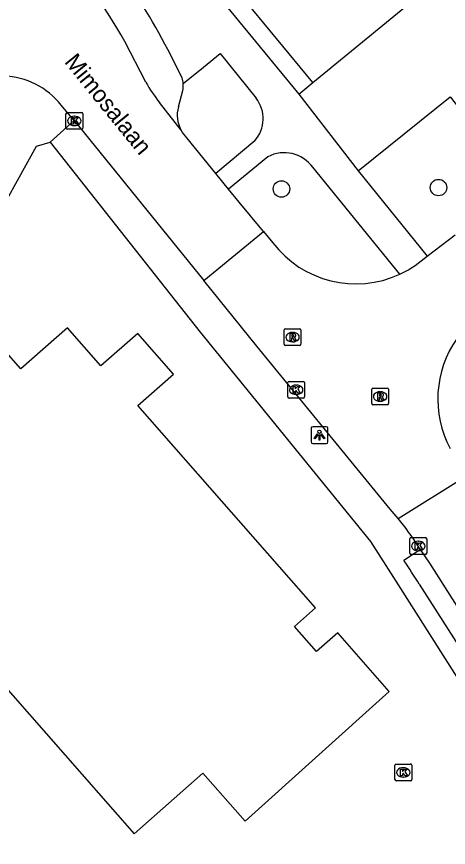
# Model space of a CAD drawing. Extents: x 162347 to 162868, y 381221 to 381813.
# Drawn here: x 162450.01 to 162475.69, y 381630.66 to 381680.03 of the extents above; entities that cross this region are included whole.
import ezdxf

# ---------------------------------------------------------------- set-up
doc = ezdxf.new("R2010")
doc.units = 0
for name, color, linetype in [('IMGEO_Boom', 7, 'Continuous'), ('IMGEO_Kolk', 7, 'Continuous'), ('IMGEO_Lichtpunt', 7, 'Continuous'), ('IMGEO_Openbare_ruimte_label', 7, 'Continuous'), ('IMGEO_Pand', 7, 'Continuous'), ('IMGEO_Parkeervlak_open', 7, 'Continuous'), ('IMGEO_Rijbaan_lokaal_open', 7, 'Continuous'), ('IMGEO_Rioolput', 7, 'Continuous'), ('IMGEO_Voetpad_open', 7, 'Continuous')]:
    doc.layers.add(name, color=color, linetype=linetype)

msp = doc.modelspace()

# ---------------------------------------------------------------- linework, layer by layer
at = {"layer": 'IMGEO_Boom'}
for centre in [(162465.765, 381669.79), (162475.107, 381669.873)]:
    msp.add_circle(centre, 0.489, dxfattribs=at)
at = {"layer": 'IMGEO_Kolk'}
for p, q in [((162452.948, 381673.409), (162452.948, 381674.261)), ((162453.023, 381674.335), (162453.875, 381674.335)), ((162453.436, 381674.115), (162453.461, 381674.115)), ((162453.949, 381674.261), (162453.949, 381673.409)), ((162453.875, 381673.335), (162453.023, 381673.335)), ((162453.459, 381673.555), (162453.434, 381673.555)), ((162466.141, 381657.432), (162466.141, 381658.284)), ((162466.216, 381658.358), (162467.068, 381658.358)), ((162467.142, 381658.284), (162467.142, 381657.432)), ((162466.629, 381658.138), (162466.654, 381658.138)), ((162467.068, 381657.358), (162466.216, 381657.358)), ((162466.652, 381657.578), (162466.627, 381657.578)), ((162473.403, 381648.145), (162473.403, 381648.997)), ((162473.478, 381649.071), (162474.33, 381649.071)), ((162474.404, 381648.997), (162474.404, 381648.145)), ((162473.891, 381648.851), (162473.916, 381648.851)), ((162474.33, 381648.071), (162473.478, 381648.071)), ((162473.914, 381648.291), (162473.889, 381648.291)), ((162472.592, 381635.618), (162473.444, 381635.618)), ((162472.517, 381634.692), (162472.517, 381635.544)), ((162473.005, 381635.398), (162473.03, 381635.398)), ((162473.518, 381635.544), (162473.518, 381634.692)), ((162473.444, 381634.618), (162472.592, 381634.618)), ((162473.028, 381634.838), (162473.003, 381634.838))]:
    msp.add_line(p, q, dxfattribs=at)
for points in [[(162452.948, 381673.409), (162452.948, 381674.261)], [(162453.023, 381674.335), (162453.875, 381674.335)], [(162453.949, 381674.261), (162453.949, 381673.409)], [(162453.269, 381674.035), (162453.392, 381674.035), (162453.392, 381673.884), (162453.522, 381674.035), (162453.686, 381674.035), (162453.54, 381673.884), (162453.693, 381673.635), (162453.541, 381673.635), (162453.456, 381673.799), (162453.392, 381673.732), (162453.392, 381673.635), (162453.269, 381673.635), (162453.269, 381674.035)], [(162453.875, 381673.335), (162453.023, 381673.335)], [(162466.141, 381657.432), (162466.141, 381658.284)], [(162466.216, 381658.358), (162467.068, 381658.358)], [(162467.142, 381658.284), (162467.142, 381657.432)], [(162466.462, 381658.058), (162466.585, 381658.058), (162466.585, 381657.907), (162466.715, 381658.058), (162466.879, 381658.058), (162466.733, 381657.907), (162466.886, 381657.658), (162466.734, 381657.658), (162466.649, 381657.822), (162466.585, 381657.755), (162466.585, 381657.658), (162466.462, 381657.658), (162466.462, 381658.058)], [(162467.068, 381657.358), (162466.216, 381657.358)], [(162473.403, 381648.145), (162473.403, 381648.997)], [(162473.478, 381649.071), (162474.33, 381649.071)], [(162474.404, 381648.997), (162474.404, 381648.145)], [(162473.724, 381648.771), (162473.847, 381648.771), (162473.847, 381648.62), (162473.977, 381648.771), (162474.141, 381648.771), (162473.995, 381648.62), (162474.148, 381648.371), (162473.996, 381648.371), (162473.911, 381648.535), (162473.847, 381648.468), (162473.847, 381648.371), (162473.724, 381648.371), (162473.724, 381648.771)], [(162474.33, 381648.071), (162473.478, 381648.071)], [(162472.592, 381635.618), (162473.444, 381635.618)], [(162472.517, 381634.692), (162472.517, 381635.544)], [(162472.838, 381635.318), (162472.961, 381635.318), (162472.961, 381635.167), (162473.091, 381635.318), (162473.255, 381635.318), (162473.109, 381635.167), (162473.262, 381634.918), (162473.11, 381634.918), (162473.025, 381635.082), (162472.961, 381635.015), (162472.961, 381634.918), (162472.838, 381634.918), (162472.838, 381635.318)], [(162473.518, 381635.544), (162473.518, 381634.692)], [(162473.444, 381634.618), (162472.592, 381634.618)]]:
    msp.add_lwpolyline(points, dxfattribs=at)
for centre, start, end in [((162453.025, 381674.259), 91.552, 178.448), ((162453.025, 381674.259), 91.552, 178.448), ((162453.873, 381674.259), 1.552, 88.448), ((162453.873, 381674.259), 1.552, 88.448), ((162453.025, 381673.411), 181.552, 268.448), ((162453.025, 381673.411), 181.552, 268.448), ((162453.873, 381673.411), 271.552, 358.448), ((162453.873, 381673.411), 271.552, 358.448), ((162466.218, 381658.282), 91.552, 178.448), ((162466.218, 381658.282), 91.552, 178.448), ((162467.066, 381658.282), 1.552, 88.448), ((162467.066, 381658.282), 1.552, 88.448), ((162466.218, 381657.434), 181.552, 268.448), ((162466.218, 381657.434), 181.552, 268.448), ((162467.066, 381657.434), 271.552, 358.448), ((162467.066, 381657.434), 271.552, 358.448), ((162473.48, 381648.995), 91.552, 178.448), ((162473.48, 381648.995), 91.552, 178.448), ((162474.328, 381648.995), 1.552, 88.448), ((162474.328, 381648.995), 1.552, 88.448), ((162473.48, 381648.147), 181.552, 268.448), ((162473.48, 381648.147), 181.552, 268.448), ((162474.328, 381648.147), 271.552, 358.448), ((162474.328, 381648.147), 271.552, 358.448), ((162472.594, 381635.542), 91.552, 178.448), ((162472.594, 381635.542), 91.552, 178.448), ((162473.442, 381635.542), 1.552, 88.448), ((162473.442, 381635.542), 1.552, 88.448), ((162472.594, 381634.694), 181.552, 268.448), ((162472.594, 381634.694), 181.552, 268.448), ((162473.442, 381634.694), 271.552, 358.448), ((162473.442, 381634.694), 271.552, 358.448)]:
    msp.add_arc(centre, 0.0765, start, end, dxfattribs=at)
for centre, major_axis, ratio, start_param, end_param in [((162453.435, 381673.835), (-0.387, 0.002), 0.722429, 4.712389, 7.853982), ((162453.46, 381673.835), (-0.39, 0.002), 0.717154, 1.570796, 4.712389), ((162466.628, 381657.858), (-0.387, 0.002), 0.722429, 4.712389, 7.853982), ((162466.653, 381657.858), (-0.39, 0.002), 0.717154, 1.570796, 4.712389), ((162473.89, 381648.571), (-0.387, 0.002), 0.722429, 4.712389, 7.853982), ((162473.915, 381648.571), (-0.39, 0.002), 0.717154, 1.570796, 4.712389), ((162473.004, 381635.118), (-0.387, 0.002), 0.722429, 4.712389, 7.853982), ((162473.029, 381635.118), (-0.39, 0.002), 0.717154, 1.570796, 4.712389)]:
    msp.add_ellipse(centre, major_axis=major_axis, ratio=ratio, start_param=start_param, end_param=end_param, dxfattribs=at)
at = {"layer": 'IMGEO_Lichtpunt'}
for p, q in [((162467.528, 381655.568), (162467.528, 381654.761)), ((162467.528, 381655.568), (162467.528, 381654.761)), ((162468.43, 381655.663), (162467.622, 381655.663)), ((162468.43, 381655.663), (162467.622, 381655.663)), ((162468.524, 381654.761), (162468.524, 381655.568)), ((162468.524, 381654.761), (162468.524, 381655.568)), ((162467.622, 381654.667), (162468.43, 381654.667)), ((162467.622, 381654.667), (162468.43, 381654.667))]:
    msp.add_line(p, q, dxfattribs=at)
for points in [[(162467.902, 381655.232), (162467.941, 381655.204), (162467.753, 381654.942), (162467.715, 381654.969), (162467.902, 381655.232)], [(162468.004, 381655.184), (162468.051, 381655.184), (162468.051, 381654.862), (162468.004, 381654.862), (162468.004, 381655.184)], [(162468.114, 381655.204), (162468.152, 381655.231), (162468.339, 381654.969), (162468.3, 381654.941), (162468.114, 381655.204)]]:
    msp.add_lwpolyline(points, dxfattribs=at)
msp.add_circle((162468.027, 381655.366), 0.0994, dxfattribs=at)
for centre, start, end in [((162467.622, 381655.568), 90, 180), ((162467.622, 381655.568), 90, 180), ((162468.43, 381655.568), 0, 90), ((162468.43, 381655.568), 0, 90), ((162467.622, 381654.761), 180, 270), ((162467.622, 381654.761), 180, 270), ((162468.43, 381654.761), 270, 0), ((162468.43, 381654.761), 270, 360)]:
    msp.add_arc(centre, 0.0946, start, end, dxfattribs=at)
at = {"layer": 'IMGEO_Pand'}
for points in [[(162467.639, 381676.112), (162474.743, 381681.955)], [(162467.639, 381676.112), (162463.314, 381681.372)], [(162461.097, 381635.067), (162463.598, 381632.222), (162472.178, 381639.917), (162469.109, 381643.41), (162467.852, 381642.305), (162466.539, 381643.799), (162467.795, 381644.904), (162457.226, 381656.932), (162459.336, 381658.786), (162457.216, 381661.198), (162455.031, 381659.277), (162453.049, 381661.533), (162450.273, 381659.093), (162449.248, 381660.259), (162442.142, 381654.015), (162443.233, 381652.774), (162440.439, 381650.319), (162457.002, 381631.47), (162461.097, 381635.067)]]:
    msp.add_lwpolyline(points, dxfattribs=at)
at = {"layer": 'IMGEO_Parkeervlak_open'}
msp.add_lwpolyline([(162459.633, 381674.674), (162459.893, 381675.635)], dxfattribs=at)
for centre, radius, start, end in [((162458.351, 381675.94), 1.572, 348.8258, 3.9871), ((162461.432, 381674.178), 1.866, 164.5839, 208.6301)]:
    msp.add_arc(centre, radius, start, end, dxfattribs=at)
at = {"layer": 'IMGEO_Rijbaan_lokaal_open'}
for points in [[(162457.706, 381676.143), (162456.458, 381678.547)], [(162453.433, 381673.852), (162452.665, 381674.774)], [(162459.794, 381673.284), (162458.517, 381674.931)], [(162453.433, 381673.852), (162461.143, 381664.345)], [(162461.865, 381670.711), (162459.872, 381673.155), (162459.794, 381673.284)], [(162462.623, 381669.783), (162461.865, 381670.711)], [(162464.699, 381667.264), (162463.258, 381669.004), (162462.623, 381669.783)], [(162461.143, 381664.345), (162464.699, 381667.264)], [(162464.699, 381667.264), (162465.255, 381666.596)], [(162474.439, 381665.794), (162476.099, 381667.062)], [(162473.727, 381665.25), (162474.439, 381665.794)], [(162472.704, 381650.202), (162472.225, 381650.761), (162464.301, 381660.45), (162461.143, 381664.345)], [(162472.704, 381650.202), (162476.776, 381652.741)], [(162474.039, 381648.375), (162473.904, 381648.571)], [(162480.538, 381638.212), (162474.586, 381647.556), (162474.039, 381648.375)]]:
    msp.add_lwpolyline(points, dxfattribs=at)
for centre, radius, start, end in [((162411.785, 381652.7), 51.611, 30.0534, 38.5887), ((162449.079, 381671.942), 4.569, 38.3034, 87.9115), ((162464.185, 381679.601), 7.344, 208.0902, 219.4861), ((162470.195, 381670.359), 6.21, 217.2943, 294.9011), ((162470.087, 381670.556), 6.435, 295.0374, 304.4524), ((162481.323, 381657.3), 6.259, 144.9904, 207.9193), ((162458.425, 381638.439), 18.5, 33.2064, 39.4807)]:
    msp.add_arc(centre, radius, start, end, dxfattribs=at)
at = {"layer": 'IMGEO_Rioolput'}
for p, q in [((162465.923, 381660.56), (162465.923, 381661.412)), ((162465.998, 381661.486), (162466.85, 381661.486)), ((162466.411, 381661.266), (162466.436, 381661.266)), ((162466.924, 381661.412), (162466.924, 381660.56)), ((162466.85, 381660.486), (162465.998, 381660.486)), ((162466.434, 381660.706), (162466.409, 381660.706)), ((162471.135, 381657.033), (162471.135, 381657.885)), ((162471.21, 381657.959), (162472.062, 381657.959)), ((162472.136, 381657.885), (162472.136, 381657.033)), ((162471.623, 381657.739), (162471.648, 381657.739)), ((162472.062, 381656.959), (162471.21, 381656.959)), ((162471.646, 381657.179), (162471.621, 381657.179))]:
    msp.add_line(p, q, dxfattribs=at)
for points in [[(162465.923, 381660.56), (162465.923, 381661.412)], [(162465.998, 381661.486), (162466.85, 381661.486)], [(162466.924, 381661.412), (162466.924, 381660.56)], [(162466.512, 381661.184), (162466.26, 381661.186), (162466.26, 381660.786)], [(162466.26, 381660.786), (162466.384, 381660.786), (162466.384, 381660.948), (162466.395, 381660.948)], [(162466.438, 381661.105), (162466.384, 381661.105), (162466.384, 381661.024)], [(162466.384, 381661.024), (162466.436, 381661.024)], [(162466.442, 381660.919), (162466.513, 381660.786), (162466.653, 381660.786), (162466.588, 381660.912)], [(162466.85, 381660.486), (162465.998, 381660.486)], [(162471.135, 381657.033), (162471.135, 381657.885)], [(162471.21, 381657.959), (162472.062, 381657.959)], [(162472.136, 381657.885), (162472.136, 381657.033)], [(162471.724, 381657.657), (162471.472, 381657.659), (162471.472, 381657.259)], [(162471.472, 381657.259), (162471.596, 381657.259), (162471.596, 381657.421), (162471.607, 381657.421)], [(162471.65, 381657.578), (162471.596, 381657.578), (162471.596, 381657.497)], [(162471.596, 381657.497), (162471.648, 381657.497)], [(162471.654, 381657.392), (162471.725, 381657.259), (162471.865, 381657.259), (162471.8, 381657.385)], [(162472.062, 381656.959), (162471.21, 381656.959)]]:
    msp.add_lwpolyline(points, dxfattribs=at)
for centre, radius, start, end in [((162466, 381661.41), 0.0765, 91.552, 178.448), ((162466, 381661.41), 0.0765, 91.552, 178.448), ((162466.848, 381661.41), 0.0765, 1.552, 88.448), ((162466.848, 381661.41), 0.0765, 1.552, 88.448), ((162466.394, 381660.895), 0.0533, 26.0293, 88.6989), ((162466.42, 381661.213), 0.19, 274.7715, 282.9687), ((162466.444, 381661.009), 0.0964, 77.0061, 93.1865), ((162466.458, 381661.066), 0.0378, 276.6634, 79.6772), ((162466.511, 381661.074), 0.109, 350.3612, 89.416), ((162466.509, 381661.074), 0.112, 277.5842, 350.9817), ((162466.493, 381660.859), 0.108, 29.5134, 73.7905), ((162466, 381660.562), 0.0765, 181.552, 268.448), ((162466, 381660.562), 0.0765, 181.552, 268.448), ((162466.848, 381660.562), 0.0765, 271.552, 358.448), ((162466.848, 381660.562), 0.0765, 271.552, 358.448), ((162471.212, 381657.883), 0.0765, 91.552, 178.448), ((162471.212, 381657.883), 0.0765, 91.552, 178.448), ((162472.06, 381657.883), 0.0765, 1.552, 88.448), ((162472.06, 381657.883), 0.0765, 1.552, 88.448), ((162471.606, 381657.368), 0.0533, 26.0293, 88.6989), ((162471.632, 381657.686), 0.19, 274.7715, 282.9687), ((162471.656, 381657.482), 0.0964, 77.0061, 93.1865), ((162471.67, 381657.539), 0.0378, 276.6634, 79.6772), ((162471.723, 381657.547), 0.109, 350.3612, 89.416), ((162471.721, 381657.547), 0.112, 277.5842, 350.9817), ((162471.705, 381657.332), 0.108, 29.5134, 73.7905), ((162471.212, 381657.035), 0.0765, 181.552, 268.448), ((162471.212, 381657.035), 0.0765, 181.552, 268.448), ((162472.06, 381657.035), 0.0765, 271.552, 358.448), ((162472.06, 381657.035), 0.0765, 271.552, 358.448)]:
    msp.add_arc(centre, radius, start, end, dxfattribs=at)
for centre, major_axis, ratio, start_param, end_param in [((162466.41, 381660.986), (-0.387, 0.002), 0.722429, 4.712389, 7.853982), ((162466.435, 381660.986), (-0.39, 0.002), 0.717154, 1.570796, 4.712389), ((162471.622, 381657.459), (-0.387, 0.002), 0.722429, 4.712389, 7.853982), ((162471.647, 381657.459), (-0.39, 0.002), 0.717154, 1.570796, 4.712389)]:
    msp.add_ellipse(centre, major_axis=major_axis, ratio=ratio, start_param=start_param, end_param=end_param, dxfattribs=at)
at = {"layer": 'IMGEO_Voetpad_open'}
for points in [[(162462.467, 381680.676), (162466.808, 381675.428)], [(162459.919, 381676.049), (162461.12, 381677.033), (162462.112, 381677.844), (162464.254, 381675.19)], [(162466.808, 381675.428), (162467.639, 381676.112)], [(162466.808, 381675.428), (162470.329, 381670.872)], [(162470.329, 381670.872), (162475.807, 381675.259), (162479.875, 381670.101)], [(162452.016, 381672.565), (162453.433, 381673.852)], [(162464.174, 381672.645), (162461.865, 381670.711)], [(162481.795, 381631.988), (162465.1, 381621.456), (162465.658, 381620.415), (162459.405, 381616.959), (162453.909, 381613.922), (162453.166, 381613.535), (162453.177, 381613.49), (162452.631, 381613.197), (162432.233, 381653.635), (162431.972, 381654.923), (162436.115, 381656.689), (162435.222, 381659.331), (162439.544, 381661.021), (162442.545, 381663.577), (162445.27, 381668.731), (162448.302, 381667.139), (162451.197, 381672.343), (162452.016, 381672.565)], [(162452.016, 381672.565), (162460.935, 381661.289), (162471.067, 381648.837), (162472.56, 381646.493), (162481.795, 381631.988)], [(162464.958, 381671.707), (162462.623, 381669.783)], [(162472.81, 381664.726), (162467.629, 381671.078)], [(162470.329, 381670.872), (162474.439, 381665.794)], [(162474.039, 381648.375), (162473.037, 381647.719)], [(162473.959, 381646.306), (162475.997, 381643.106), (162479.529, 381637.56), (162480.538, 381638.212)]]:
    msp.add_lwpolyline(points, dxfattribs=at)
for centre, radius, start, end in [((162416.044, 381655.409), 48.576, 25.5992, 32.6771), ((162458.453, 381675.949), 1.469, 3.9217, 17.8129), ((162462.712, 381673.965), 1.969, 317.9194, 38.4797), ((162465.933, 381669.861), 2.087, 35.651, 117.8465), ((162447.584, 381630.103), 30.954, 31.5633, 34.6866)]:
    msp.add_arc(centre, radius, start, end, dxfattribs=at)

# ---------------------------------------------------------------- texts
at = {"layer": 'IMGEO_Openbare_ruimte_label'}
msp.add_text('Mimosalaan', height=1, rotation=309.0355, dxfattribs=at).set_placement((162452.811, 381677.329))

doc.saveas('drawing.dxf')
